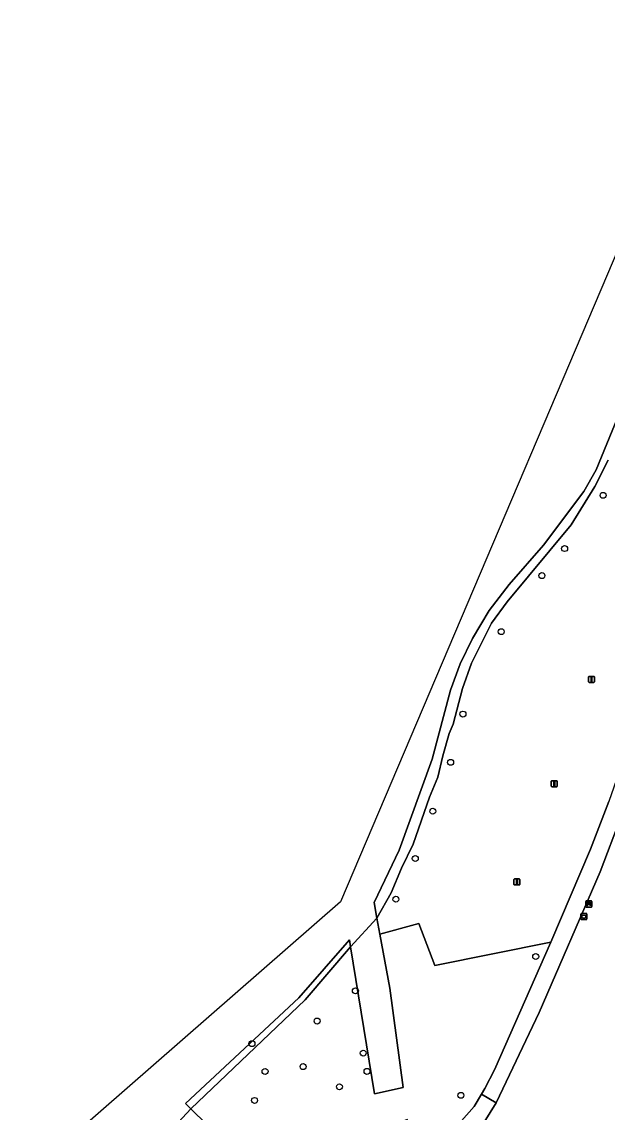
# Model space of a CAD drawing. Extents: x 160203 to 161530, y 379528 to 381797.
# Drawn here: x 160807 to 160903.3, y 381617.4 to 381796.8 of the extents above; entities that cross this region are included whole.
import ezdxf

# ---------------------------------------------------------------- set-up
doc = ezdxf.new("R2010")
doc.units = 0
for name, color, linetype in [('IMGEO_Afvalbak', 7, 'Continuous'), ('IMGEO_Bank', 7, 'Continuous'), ('IMGEO_Boom', 7, 'Continuous'), ('IMGEO_Fietspad_gesloten', 7, 'Continuous'), ('IMGEO_Groenvoorziening', 7, 'Continuous'), ('IMGEO_Loofbos', 7, 'Continuous'), ('IMGEO_Oever', 7, 'Continuous'), ('IMGEO_Vlaggenmast', 7, 'Continuous'), ('IMGEO_Waterloop', 7, 'Continuous')]:
    doc.layers.add(name, color=color, linetype=linetype)

msp = doc.modelspace()

# ---------------------------------------------------------------- linework, layer by layer
at = {"layer": 'IMGEO_Afvalbak'}
for p, q in [((160898.98, 381649.22), (160898.98, 381650.02)), ((160898.98, 381650.02), (160898.98, 381649.22)), ((160899.08, 381650.12), (160899.87, 381650.12)), ((160899.87, 381650.12), (160899.08, 381650.12)), ((160899.97, 381650.02), (160899.97, 381649.22)), ((160899.97, 381649.22), (160899.97, 381650.02)), ((160899.87, 381649.12), (160899.08, 381649.12)), ((160899.08, 381649.12), (160899.87, 381649.12))]:
    msp.add_line(p, q, dxfattribs=at)
msp.add_lwpolyline([(160899.12, 381649.84), (160899.82, 381649.84), (160899.67, 381649.36), (160899.27, 381649.36), (160899.12, 381649.84)], dxfattribs=at)
for centre, start, end in [((160899.08, 381650.02), 90, 180), ((160899.08, 381650.02), 90, 180), ((160899.87, 381650.02), 0, 90), ((160899.87, 381650.02), 360, 90), ((160899.08, 381649.22), 180, 270), ((160899.08, 381649.22), 180, 270), ((160899.87, 381649.22), 270, 0), ((160899.87, 381649.22), 270, 0)]:
    msp.add_arc(centre, 0.1, start, end, dxfattribs=at)
at = {"layer": 'IMGEO_Bank'}
for p, q in [((160899.78, 381651.25), (160899.78, 381652.09)), ((160899.78, 381652.09), (160899.78, 381651.25)), ((160899.85, 381652.18), (160900.69, 381652.18)), ((160900.69, 381652.18), (160899.85, 381652.18)), ((160900.47, 381651.57), (160900.08, 381651.57)), ((160900.09, 381651.68), (160900.09, 381651.79)), ((160900.13, 381651.79), (160900.13, 381651.68)), ((160900.42, 381651.79), (160900.14, 381651.79)), ((160900.14, 381651.68), (160900.42, 381651.68)), ((160900.43, 381651.68), (160900.43, 381651.79)), ((160900.47, 381651.79), (160900.47, 381651.68)), ((160900.78, 381652.1), (160900.78, 381651.26)), ((160900.78, 381651.26), (160900.78, 381652.1)), ((160900.7, 381651.18), (160899.86, 381651.18)), ((160899.86, 381651.18), (160900.7, 381651.18))]:
    msp.add_line(p, q, dxfattribs=at)
for points in [[(160900.03, 381651.57), (160899.88, 381651.57), (160899.99, 381651.68), (160900.08, 381651.68)], [(160900.08, 381651.79), (160899.99, 381651.79), (160899.99, 381651.96), (160900.56, 381651.96), (160900.56, 381651.79), (160900.48, 381651.79)], [(160900.08, 381651.57), (160900.08, 381651.36), (160900.03, 381651.36), (160900.03, 381651.57)], [(160900.48, 381651.68), (160900.56, 381651.68), (160900.67, 381651.57), (160900.53, 381651.57)], [(160900.52, 381651.57), (160900.52, 381651.36), (160900.48, 381651.36), (160900.48, 381651.57)]]:
    msp.add_lwpolyline(points, dxfattribs=at)
for centre, radius, start, end in [((160899.86, 381652.1), 0.0779, 92.4484, 184.2845), ((160899.86, 381652.1), 0.0779, 92.4484, 184.2845), ((160899.86, 381651.25), 0.0779, 182.4484, 274.2845), ((160899.86, 381651.25), 0.0779, 182.4484, 274.2845), ((160900.03, 381651.57), 0.00671, 2.8957, 87.1043), ((160900.08, 381651.79), 0.00671, 2.8957, 87.1043), ((160900.08, 381651.68), 0.00671, 272.8957, 357.1043), ((160900.08, 381651.57), 0.00671, 92.8957, 177.1043), ((160900.14, 381651.79), 0.00671, 92.8957, 177.1043), ((160900.14, 381651.68), 0.00671, 182.8957, 267.1043), ((160900.42, 381651.79), 0.00671, 2.8957, 87.1043), ((160900.42, 381651.68), 0.00671, 272.8957, 357.1043), ((160900.48, 381651.79), 0.00671, 92.8957, 177.1043), ((160900.48, 381651.68), 0.00671, 182.8957, 267.1043), ((160900.47, 381651.57), 0.00671, 2.8957, 87.1043), ((160900.53, 381651.57), 0.00671, 92.8957, 177.1043), ((160900.7, 381652.1), 0.0779, 2.4484, 94.2845), ((160900.7, 381652.1), 0.0779, 2.4484, 94.2845), ((160900.7, 381651.25), 0.0779, 272.4484, 4.2845), ((160900.7, 381651.25), 0.0779, 272.4484, 4.2845)]:
    msp.add_arc(centre, radius, start, end, dxfattribs=at)
at = {"layer": 'IMGEO_Boom'}
for centre in [(160902.63, 381718.91), (160896.3, 381710.15), (160892.57, 381705.7), (160885.88, 381696.48), (160879.58, 381682.92), (160877.55, 381674.98), (160874.62, 381666.94), (160871.74, 381659.16), (160868.55, 381652.47), (160891.55, 381643.03), (160861.89, 381637.39), (160855.59, 381632.42), (160844.88, 381628.7), (160863.18, 381627.14), (160847.03, 381624.13), (160853.29, 381624.92), (160863.8, 381624.14), (160859.27, 381621.6), (160845.31, 381619.36), (160879.24, 381620.2)]:
    msp.add_circle(centre, 0.489, dxfattribs=at)
at = {"layer": 'IMGEO_Fietspad_gesloten'}
msp.add_lwpolyline([(160892.11, 381633.85), (160902.15, 381656.98), (160905.59, 381666.07), (160909.23, 381676.42), (160915.12, 381694.64), (160917.43, 381702.48), (160920.09, 381712.57), (160924.42, 381731.42), (160928.46, 381749.42), (160926.51, 381750), (160925.87, 381750.19), (160925.82, 381750), (160921.78, 381732.02), (160919.18, 381720.11), (160916.48, 381709.26), (160913.35, 381698.32), (160906.87, 381677.97), (160903.57, 381668.56), (160900.58, 381660.7), (160894.06, 381645.42), (160884.79, 381624.39), (160883.18, 381621.32), (160882.64, 381620.41), (160885.06, 381618.97)], close=True, dxfattribs=at)
for points in [[(160885.06, 381618.97), (160882.64, 381620.41), (160881.4, 381618.35), (160879.32, 381616.02), (160876.94, 381613.98), (160873.65, 381612.43), (160868.82, 381610.55), (160866.01, 381609.45)], [(160866.7, 381606.9), (160869.29, 381607.86), (160876.81, 381610.66), (160880.8, 381613.41), (160883.08, 381615.78), (160885.06, 381618.97)]]:
    msp.add_lwpolyline(points, dxfattribs=at)
at = {"layer": 'IMGEO_Groenvoorziening'}
msp.add_lwpolyline([(160903.49, 381724.72), (160901.3, 381720.39), (160897.36, 381714.03), (160886.84, 381701.41), (160884.28, 381697.86), (160881.01, 381691.32), (160879.51, 381687.15), (160877.98, 381681.27), (160877.34, 381679.74), (160876.27, 381676.07), (160875.43, 381672.57), (160874.1, 381669.23), (160871.39, 381661.5), (160869.5, 381657.56), (160867.8, 381653.53), (160865.44, 381649.35), (160865.92, 381646.7), (160872.34, 381648.46), (160874.98, 381641.54), (160894.06, 381645.42), (160900.58, 381660.7), (160903.57, 381668.56)], dxfattribs=at)
at = {"layer": 'IMGEO_Loofbos'}
for points in [[(160905.59, 381666.07), (160902.15, 381656.98), (160892.11, 381633.85), (160885.06, 381618.97), (160883.08, 381615.78)], [(160879.32, 381616.02), (160881.4, 381618.35), (160882.64, 381620.41), (160883.18, 381621.32), (160884.79, 381624.39), (160894.06, 381645.42), (160874.98, 381641.54), (160872.34, 381648.46), (160865.92, 381646.7), (160867.53, 381637.83), (160869.73, 381621.51), (160865.03, 381620.45), (160861.09, 381644.63), (160853.64, 381635.9), (160834.81, 381618), (160837.43, 381615.39)]]:
    msp.add_lwpolyline(points, dxfattribs=at)
at = {"layer": 'IMGEO_Oever'}
msp.add_lwpolyline([(160905.88, 381733.78), (160901.51, 381723.11), (160899.46, 381719.56), (160892.83, 381710.69), (160887.19, 381704.25), (160883.9, 381699.99), (160881.14, 381695.37), (160879.12, 381691.21), (160877.52, 381686.88), (160874.54, 381675.48), (160869.08, 381660.55), (160864.97, 381651.95), (160865.44, 381649.35), (160867.8, 381653.53), (160869.5, 381657.56), (160871.39, 381661.5), (160874.1, 381669.23), (160875.43, 381672.57), (160876.27, 381676.07), (160877.34, 381679.74), (160877.98, 381681.27), (160879.51, 381687.15), (160881.01, 381691.32), (160884.28, 381697.86), (160886.84, 381701.41), (160897.36, 381714.03), (160901.3, 381720.39), (160903.49, 381724.72)], dxfattribs=at)
msp.add_lwpolyline([(160853.64, 381635.9), (160861.09, 381644.63), (160860.9, 381645.8), (160852.59, 381636.23), (160833.95, 381618.86), (160834.81, 381618)], close=True, dxfattribs=at)
at = {"layer": 'IMGEO_Vlaggenmast'}
for p, q in [((160900.23, 381688.23), (160900.23, 381689.03)), ((160900.23, 381689.03), (160900.23, 381688.23)), ((160900.33, 381689.13), (160901.12, 381689.13)), ((160901.12, 381689.13), (160900.33, 381689.13)), ((160901.22, 381689.03), (160901.22, 381688.23)), ((160901.22, 381688.23), (160901.22, 381689.03)), ((160901.12, 381688.13), (160900.33, 381688.13)), ((160900.33, 381688.13), (160901.12, 381688.13)), ((160894.11, 381671.07), (160894.11, 381671.86)), ((160894.11, 381671.86), (160894.11, 381671.07)), ((160894.21, 381671.96), (160895, 381671.96)), ((160895, 381671.96), (160894.21, 381671.96)), ((160895.1, 381671.86), (160895.1, 381671.07)), ((160895.1, 381671.07), (160895.1, 381671.86)), ((160895, 381670.97), (160894.21, 381670.97)), ((160894.21, 381670.97), (160895, 381670.97)), ((160887.96, 381654.91), (160887.96, 381655.71)), ((160887.96, 381655.71), (160887.96, 381654.91)), ((160888.06, 381655.81), (160888.85, 381655.81)), ((160888.85, 381655.81), (160888.06, 381655.81)), ((160888.95, 381655.71), (160888.95, 381654.91)), ((160888.95, 381654.91), (160888.95, 381655.71)), ((160888.85, 381654.81), (160888.06, 381654.81)), ((160888.06, 381654.81), (160888.85, 381654.81))]:
    msp.add_line(p, q, dxfattribs=at)
for points in [[(160900.65, 381689), (160900.8, 381689), (160900.8, 381688.25), (160900.65, 381688.25), (160900.65, 381689)], [(160894.53, 381671.84), (160894.68, 381671.84), (160894.68, 381671.09), (160894.53, 381671.09), (160894.53, 381671.84)], [(160888.38, 381655.68), (160888.53, 381655.68), (160888.53, 381654.93), (160888.38, 381654.93), (160888.38, 381655.68)]]:
    msp.add_lwpolyline(points, dxfattribs=at)
for centre, start, end in [((160900.33, 381689.03), 90, 180), ((160900.33, 381689.03), 90, 180), ((160901.12, 381689.03), 0, 90), ((160901.12, 381689.03), 360, 90), ((160900.33, 381688.23), 180, 270), ((160900.33, 381688.23), 180, 270), ((160901.12, 381688.23), 270, 0), ((160901.12, 381688.23), 270, 0), ((160894.21, 381671.86), 90, 180), ((160894.21, 381671.86), 90, 180), ((160894.21, 381671.07), 180, 270), ((160894.21, 381671.07), 180, 270), ((160895, 381671.86), 0, 90), ((160895, 381671.86), 360, 90), ((160895, 381671.07), 270, 0), ((160895, 381671.07), 270, 0), ((160888.06, 381655.71), 90, 180), ((160888.06, 381655.71), 90, 180), ((160888.06, 381654.91), 180, 270), ((160888.06, 381654.91), 180, 270), ((160888.85, 381655.71), 0, 90), ((160888.85, 381655.71), 360, 90), ((160888.85, 381654.91), 270, 0), ((160888.85, 381654.91), 270, 0)]:
    msp.add_arc(centre, 0.1, start, end, dxfattribs=at)
at = {"layer": 'IMGEO_Waterloop'}
for points in [[(160920.99, 381796.82), (160859.46, 381652.02), (160807.03, 381606.26)], [(160831.45, 381614.31), (160834.81, 381618), (160833.95, 381618.86), (160852.59, 381636.23), (160860.9, 381645.8), (160861.09, 381644.63), (160865.44, 381649.35), (160864.97, 381651.95), (160869.08, 381660.55), (160874.54, 381675.48), (160877.52, 381686.88), (160879.12, 381691.21), (160881.14, 381695.37), (160883.9, 381699.99), (160887.19, 381704.25), (160892.83, 381710.69), (160899.46, 381719.56), (160901.51, 381723.11), (160905.88, 381733.78)]]:
    msp.add_lwpolyline(points, dxfattribs=at)
for points in [[(160865.44, 381649.35), (160861.09, 381644.63), (160865.03, 381620.45), (160869.73, 381621.51), (160867.53, 381637.83), (160865.92, 381646.7)], [(160834.81, 381618), (160831.45, 381614.31), (160832.47, 381613.87), (160843.54, 381607.74), (160846.71, 381606.14), (160850.11, 381605.16), (160851.16, 381605.3), (160860.57, 381608.68), (160865.19, 381610.1), (160868.68, 381611.41), (160870.94, 381612.5), (160870.45, 381616.2), (160865.78, 381614.6), (160855.66, 381611.15), (160849.87, 381609.97), (160848.89, 381609.97), (160845.51, 381610.79), (160844.57, 381611.46), (160841.13, 381613.3), (160839.09, 381614.16), (160837.43, 381615.39)]]:
    msp.add_lwpolyline(points, close=True, dxfattribs=at)

doc.saveas('drawing.dxf')
